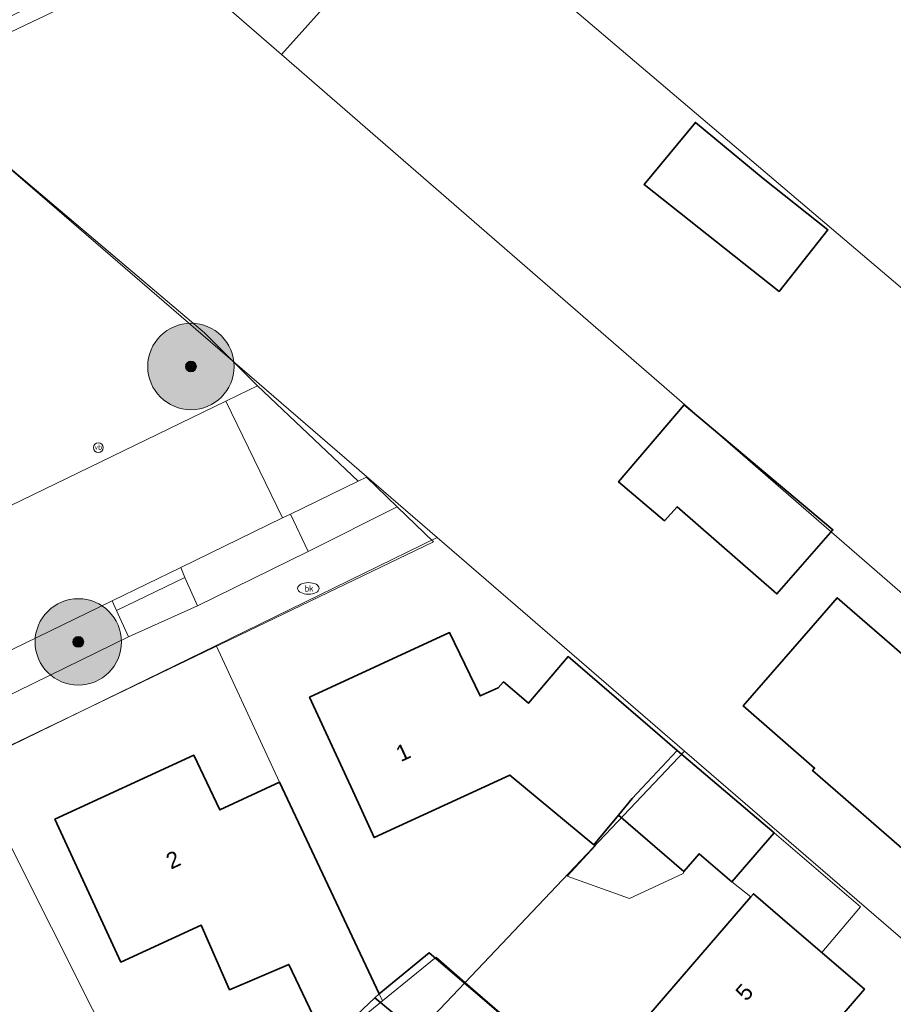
# Model space of a CAD drawing. Header units: millimetres. Extents: x 162876 to 168130, y 402614 to 405602.
# Tile 489 of 656: x 165493 to 165534, y 403860 to 403905. Entities that reach past the tile are written whole.
import ezdxf
from ezdxf.enums import TextEntityAlignment as Align

# ---------------------------------------------------------------- set-up
doc = ezdxf.new("R2010")
doc.units = ezdxf.units.MM
for name, color, linetype, lineweight in [('X-CA190022.004-UO-BGT_Ondergrond$0$GE_203_VGOHaag_Lijn_GEM', 253, 'X-CA190022.004-UO-BGT_Ondergrond$0$Heg', 9), ('X-CA190022.004-UO-BGT_Ondergrond$0$GE_314_WGDRijbaanLokaleweg_Vlak_GEM', 253, 'Continuous', 9), ('X-CA190022.004-UO-BGT_Ondergrond$0$GE_317_WGDVoetpad_Vlak_GEM', 253, 'Continuous', 9), ('X-CA190022.004-UO-BGT_Ondergrond$0$GE_322_WGDInrit_Vlak_GEM', 253, 'Continuous', 9), ('X-CA190022.004-UO-BGT_Ondergrond$0$GE_366_OWGBerm_groenvoorziening_Vlak_GEM', 253, 'Continuous', 9), ('X-CA190022.004-UO-BGT_Ondergrond$0$GE_401_OTDErf_Vlak_GEM', 253, 'Continuous', 9), ('X-CA190022.004-UO-BGT_Ondergrond$0$GE_4502_GBKN_Huisnummer_Lijn_GEM', 7, 'Continuous', 9), ('X-CA190022.004-UO-BGT_Ondergrond$0$GE_479_BTDGroenvoorziening_grasenkruida_GEM', 253, 'Continuous', 9), ('X-CA190022.004-UO-BGT_Ondergrond$0$GE_601_PNDgrondvlakpand_Vlak_MV_GEM', 34, 'Continuous', 35), ('X-CA190022.004-UO-BGT_Ondergrond$0$GE_632_GBILuifel_Inrichtend_Vlak_GEM', 253, 'Continuous', 9), ('X-CA190022.004-UO-BGT_Ondergrond$0$GE_814_BRDVerkeersbord_Punt_GEM', 7, 'Continuous', 25), ('X-CA190022.004-UO-BGT_Ondergrond$0$GE_882_PutBrandkraan_Punt_GEM', 150, 'Continuous', 25), ('X-CA190022.004-UO-DWM_Beplanting_v0.1$0$B-WE-GR-BOOM-S AFKOMSTIG UIT BGT', 252, 'Continuous', 0), ('X-CA190022.004-UO-KAD_Percelen$0$B-WE-KG-GRENS_PERCEEL-GV', 150, 'Continuous', 9), ('X-CA190022.004-UO-OPB_Opbreek_v0.1$0$V-WE-VH-VERHARDING_TEGEL-A-200', 252, 'Continuous', 18)]:
    doc.layers.add(name, color=color, linetype=linetype, lineweight=lineweight)
doc.layers.add('X-CA190022.004-UO-DWM_Beplanting_v0.1$0$B-WE-GR-BOOM-S AFKOMSTIG UIT BOMENBESTAND GEMEENTE', color=252, linetype='Continuous')
doc.layers.add('X-CA190022.004-UO-OPB_Opbreek_v0.1$0$V-WE-VH-VERHARDING_ASFALT-A-200 DEKLAAG FREZEN', color=32, linetype='Continuous', lineweight=18, transparency=0.5)
doc.styles.add('X-CA190022.004-UO-BGT_Ondergrond$0$BGT_NAR', font='arial.ttf', dxfattribs={"height": 1})
doc.styles.add('X-CA190022.004-UO-BGT_Ondergrond$0$NLCS-ISO', font='NLCS-ISO.ttf')
doc.linetypes.add('X-CA190022.004-UO-BGT_Ondergrond$0$Heg', pattern='A,5,-1.5,[2,dgnlstyle-meierijstad.shx,S=0.007937,R=45,X=0,Y=0],-1.5', length=8)

# ---------------------------------------------------------------- blocks, each defined once
blk = doc.blocks.new('X-CA190022.004-UO-BGT_Ondergrond$0$SKL-WATER_BRANDKRAAN_BRANDPUT-SO')
at = {"color": 0, "linetype": 'ByBlock', "lineweight": 18}
blk.add_ellipse((0, 0), major_axis=(2.5, 0), ratio=0.54, dxfattribs=at)
at = {"color": 0, "linetype": 'ByBlock', "lineweight": 18, "style": 'X-CA190022.004-UO-BGT_Ondergrond$0$NLCS-ISO'}
blk.add_text('bk', height=1.5, dxfattribs=at).set_placement((0.16, 0), align=Align.MIDDLE_CENTER)
blk = doc.blocks.new('X-CA190022.004-UO-BGT_Ondergrond$0$IMGEOBrandkraanput')
at = {"xscale": 5, "yscale": 5, "zscale": 5}
blk.add_blockref('X-CA190022.004-UO-BGT_Ondergrond$0$SKL-WATER_BRANDKRAAN_BRANDPUT-SO', (0, 0), dxfattribs=at)
blk = doc.blocks.new('X-CA190022.004-UO-BGT_Ondergrond$0$SIE-WEG_PAAL_VERKEERSBORD-SO')
at = {"linetype": 'ByBlock', "lineweight": 18}
blk.add_circle((0, 0), 1.5, dxfattribs=at)
at = {"linetype": 'ByBlock', "lineweight": 18, "style": 'X-CA190022.004-UO-BGT_Ondergrond$0$NLCS-ISO'}
blk.add_text('vb', height=1.5, dxfattribs=at).set_placement((0, 0.13), align=Align.MIDDLE_CENTER)
blk = doc.blocks.new('X-CA190022.004-UO-BGT_Ondergrond$0$IMGEOVerkeersbord')
at = {"xscale": 5, "yscale": 5, "zscale": 5}
blk.add_blockref('X-CA190022.004-UO-BGT_Ondergrond$0$SIE-WEG_PAAL_VERKEERSBORD-SO', (0, 0), dxfattribs=at)
blk = doc.blocks.new('X-CA190022.004-UO-DWM_Beplanting_v0.1$0$SGR-BOOM_01-SO')
at = {"linetype": 'ByBlock', "lineweight": 18}
h = blk.add_hatch(color=0, dxfattribs=at)
h.dxf.hatch_style = 1
edge = h.paths.add_edge_path()
edge.add_arc((0, 0), 0.25, 0, 360)
at = {"color": 0, "linetype": 'ByBlock', "lineweight": 18}
for radius in [2, 0.25]:
    blk.add_circle((0, 0), radius, dxfattribs=at)
blk = doc.blocks.new('X-CA190022.004-UO-DWM_Beplanting_v0.1$0$IMGEOBoom')
at = {"transparency": 33554457}
h = blk.add_hatch(color=256, dxfattribs=at)
h.dxf.hatch_style = 1
edge = h.paths.add_edge_path()
edge.add_arc((0, 0), 100, 0, 360)
edge = h.paths.add_edge_path(flags=17)
edge.add_arc((0, 0), 12.5, 0, 360)
h = blk.add_hatch()
h.set_pattern_fill('ANGLE', color=256)
h.set_pattern_definition([(0, (0, 0), (0, 6.985), [5.08, -1.905]), (90, (0, 0), (-6.985, 4e-16), [5.08, -1.905])])
edge = h.paths.add_edge_path(flags=17)
edge.add_arc((0, 0), 12.5, 0, 360)
at = {"xscale": 50, "yscale": 50, "zscale": 50}
blk.add_blockref('X-CA190022.004-UO-DWM_Beplanting_v0.1$0$SGR-BOOM_01-SO', (0, 0), dxfattribs=at)

msp = doc.modelspace()

# ---------------------------------------------------------------- hatches: boundary and pattern name
at = {"layer": 'X-CA190022.004-UO-OPB_Opbreek_v0.1$0$V-WE-VH-VERHARDING_ASFALT-A-200 DEKLAAG FREZEN'}
h = msp.add_hatch(dxfattribs=at)
h.set_pattern_fill('AVH-ASFALT', color=256, scale=0.5, pattern_type=2)
h.set_pattern_definition([(60, (0, 0), (-0.4330127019, 0.25), []), (120, (0, 0), (-0.4330127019, -0.25), [])])
h.paths.add_polyline_path([(165509.782, 403931.39), (165512.258, 403933.865), (165509.608, 403936.193), (165509.279, 403935.854), (165480.237, 403905.168, 0.008697), (165475.247, 403899.702), (165477.821, 403897.432, -0.008776), (165479.154, 403898.874), (165480.274, 403900.062), (165495.028, 403915.726)])
at = {"layer": 'X-CA190022.004-UO-OPB_Opbreek_v0.1$0$V-WE-VH-VERHARDING_TEGEL-A-200'}
h = msp.add_hatch(dxfattribs=at)
h.set_pattern_fill('AVH-TEGEL_300X300_HALFST-SO', color=256, scale=2, pattern_type=2)
h.set_pattern_definition([(0, (0, 0), (0.6, 0.3), [0.6, -0.6]), (90, (0, 0), (-0.6, 4e-17), [])])
edge = h.paths.add_edge_path()
edge.add_line((165468.511, 403879.88), (165470.312, 403879.378))
edge.add_line((165470.312, 403879.378), (165470.353, 403879.579))
edge.add_arc((165621.535, 403843.82), 155.353, 166.26285, 166.69237, ccw=False)
edge.add_arc((165501.669, 403873.13), 31.956, 144.7192, 166.2762, ccw=False)
edge.add_arc((165508.158, 403869.431), 39.396, 137.8468, 145.7791, ccw=False)
edge.add_line((165478.952, 403895.871), (165480.045, 403897.03))
edge.add_line((165480.045, 403897.03), (165509.516, 403928.289))
edge.add_line((165509.516, 403928.289), (165514.018, 403932.911))
edge.add_arc((165515.302, 403931.405), 1.979, 52.1378, 130.4467, ccw=False)
edge.add_line((165516.516, 403932.967), (165517.007, 403932.534))
edge.add_line((165517.007, 403932.534), (165524.086, 403926.284))
edge.add_line((165524.086, 403926.284), (165525.346, 403927.724))
edge.add_line((165525.346, 403927.724), (165518.027, 403934.162))
edge.add_arc((165515.301, 403931.481), 3.824, 44.5335, 128.0137)
edge.add_line((165512.946, 403934.493), (165512.226, 403933.766))
edge.add_line((165512.226, 403933.766), (165509.75, 403931.291))
edge.add_line((165509.75, 403931.291), (165480.243, 403899.964))
edge.add_line((165480.243, 403899.964), (165478.005, 403897.589))
edge.add_arc((165523.18, 403857.292), 60.536, 138.26659, 144.36717)
edge.add_arc((165502.046, 403873), 34.211, 145.128, 166.3901)
edge.add_arc((165598.905, 403848.731), 134.063, 166.05012, 166.56496)

# ---------------------------------------------------------------- linework, layer by layer
at = {"layer": 'X-CA190022.004-UO-BGT_Ondergrond$0$GE_203_VGOHaag_Lijn_GEM'}
for p, q in [((165487.482, 403902.701), (165501.75, 403890.633)), ((165501.75, 403890.633), (165504.2, 403888.18))]:
    msp.add_line(p, q, dxfattribs=at)
at = {"layer": 'X-CA190022.004-UO-BGT_Ondergrond$0$GE_314_WGDRijbaanLokaleweg_Vlak_GEM', "flags": 128}
for points in [[(165504.2, 403888.18), (165508.858, 403883.764), (165505.718, 403882.236), (165505.358, 403882.061), (165502.733, 403887.468), (165503.307, 403887.747), (165504.2, 403888.18)], [(165317.94, 403797.77), (165450.872, 403862.295), (165453.492, 403863.567), (165458.165, 403865.835), (165462.706, 403868.039), (165466.438, 403869.85), (165467.289, 403870.263), (165468.64, 403870.919), (165502.733, 403887.468), (165505.358, 403882.061), (165500.643, 403879.766), (165497.473, 403878.224), (165471.615, 403865.64), (165471.159, 403865.418), (165454.377, 403857.324), (165435.261, 403848.004), (165428.91, 403844.923), (165428.309, 403844.631), (165413.209, 403837.305)]]:
    msp.add_lwpolyline(points, dxfattribs=at)
at = {"layer": 'X-CA190022.004-UO-BGT_Ondergrond$0$GE_317_WGDVoetpad_Vlak_GEM', "flags": 128}
for points in [[(165510.661, 403882.579), (165512.35, 403880.95), (165491.124, 403870.755), (165481.737, 403866.247), (165478.197, 403864.547), (165471.251, 403861.21), (165471, 403861.09), (165467.779, 403859.542)], [(165471.159, 403865.418), (165471.615, 403865.64), (165472.336, 403863.999), (165485.698, 403870.425), (165498.231, 403876.55), (165501.423, 403877.996), (165506.536, 403880.508), (165510.661, 403882.579)]]:
    msp.add_lwpolyline(points, dxfattribs=at)
at = {"layer": 'X-CA190022.004-UO-BGT_Ondergrond$0$GE_322_WGDInrit_Vlak_GEM', "flags": 128}
for points in [[(165510.661, 403882.579), (165506.536, 403880.508), (165505.718, 403882.236), (165508.858, 403883.764), (165509.24, 403883.95), (165510.661, 403882.579)], [(165500.828, 403879.3), (165497.679, 403877.768), (165497.473, 403878.224), (165500.643, 403879.766), (165500.828, 403879.3)], [(165501.423, 403877.996), (165498.231, 403876.55), (165497.679, 403877.768), (165500.828, 403879.3), (165501.423, 403877.996)]]:
    msp.add_lwpolyline(points, dxfattribs=at)
at = {"layer": 'X-CA190022.004-UO-BGT_Ondergrond$0$GE_366_OWGBerm_groenvoorziening_Vlak_GEM', "flags": 128}
for points in [[(165506.536, 403880.508), (165501.423, 403877.996), (165500.828, 403879.3), (165500.643, 403879.766), (165505.358, 403882.061), (165505.718, 403882.236), (165506.536, 403880.508)], [(165498.231, 403876.55), (165485.698, 403870.425), (165472.336, 403863.999), (165471.615, 403865.64), (165497.473, 403878.224), (165497.679, 403877.768), (165498.231, 403876.55)]]:
    msp.add_lwpolyline(points, dxfattribs=at)
at = {"layer": 'X-CA190022.004-UO-BGT_Ondergrond$0$GE_401_OTDErf_Vlak_GEM', "flags": 128}
for points in [[(165475.856, 403840.688), (165471.251, 403861.21), (165478.197, 403864.547), (165481.737, 403866.247), (165491.124, 403870.755), (165512.35, 403880.95), (165510.661, 403882.579), (165509.24, 403883.95), (165508.858, 403883.764), (165504.2, 403888.18), (165501.75, 403890.633), (165487.482, 403902.701), (165499.634, 403908.667), (165524.544, 403920.283), (165523.107, 403917.625), (165542.892, 403898.827)], [(165524.469, 403900.367), (165527.599, 403897.767), (165530.597, 403895.394), (165528.344, 403892.548), (165522.088, 403897.5), (165524.469, 403900.367)], [(165523.95, 403887.29), (165530.832, 403881.511), (165528.24, 403878.54), (165523.62, 403882.57), (165523.03, 403881.93), (165520.91, 403883.73), (165523.95, 403887.29)], [(165529.911, 403877.074), (165531.033, 403878.365), (165534.38, 403875.453), (165536.82, 403873.33), (165540.59, 403870.05), (165536.14, 403864.93), (165532.37, 403868.21), (165529.889, 403870.369), (165529.985, 403870.479), (165526.678, 403873.354), (165529.911, 403877.074)], [(165515.881, 403870.153), (165509.604, 403867.257), (165508.7, 403869.22), (165506.61, 403873.76), (165513.09, 403876.75), (165514.5, 403873.82), (165515.33, 403874.2), (165515.58, 403874.47), (165516.74, 403873.48), (165518.58, 403875.64), (165522.37, 403872.38), (165523.629, 403871.297), (165528.112, 403867.474), (165526.157, 403865.206), (165524.642, 403866.512), (165523.931, 403865.686), (165520.9, 403868.298), (165519.764, 403866.93), (165515.881, 403870.153)], [(165509.83, 403860.03), (165512.15, 403861.93), (165519.43, 403855.69), (165517.37, 403853.32), (165522.48, 403848.89), (165517.24, 403842.84), (165508.923, 403850.034), (165514.177, 403856.07), (165509.636, 403859.848), (165507.392, 403857.735), (165505.644, 403861.385), (165502.903, 403860.217), (165501.589, 403863.211), (165497.879, 403861.497), (165494.82, 403868.11), (165501.25, 403871.08), (165502.46, 403868.54), (165505.22, 403869.82), (165509.83, 403860.03)], [(165522.034, 403858.493), (165521.922, 403858.59), (165527.025, 403864.513), (165527.152, 403864.66), (165528.499, 403863.5), (165532.29, 403860.24), (165527.06, 403854.17), (165526.302, 403854.822), (165524.678, 403852.934), (165520.41, 403856.606), (165522.034, 403858.493)]]:
    msp.add_lwpolyline(points, dxfattribs=at)
at = {"layer": 'X-CA190022.004-UO-BGT_Ondergrond$0$GE_479_BTDGroenvoorziening_grasenkruida_GEM', "flags": 128}
msp.add_lwpolyline([(165524.544, 403920.283), (165499.634, 403908.667), (165487.482, 403902.701), (165501.75, 403890.633), (165504.2, 403888.18), (165503.307, 403887.747), (165502.733, 403887.468), (165468.64, 403870.919), (165469.04, 403872.87), (165470.412, 403879.566)], dxfattribs=at)
at = {"layer": 'X-CA190022.004-UO-BGT_Ondergrond$0$GE_601_PNDgrondvlakpand_Vlak_MV_GEM', "flags": 128}
for points in [[(165527.599, 403897.767), (165530.597, 403895.394), (165528.344, 403892.548), (165522.088, 403897.5), (165524.469, 403900.367), (165527.599, 403897.767)], [(165523.95, 403887.29), (165530.832, 403881.511), (165528.24, 403878.54), (165523.62, 403882.57), (165523.03, 403881.93), (165520.91, 403883.73), (165523.95, 403887.29)], [(165536.82, 403873.33), (165540.59, 403870.05), (165536.14, 403864.93), (165532.37, 403868.21), (165529.889, 403870.369), (165529.985, 403870.479), (165526.678, 403873.354), (165529.911, 403877.074), (165531.033, 403878.365), (165534.38, 403875.453), (165536.82, 403873.33)], [(165522.37, 403872.38), (165523.629, 403871.297), (165521.541, 403869.07), (165520.9, 403868.298), (165519.764, 403866.93), (165515.881, 403870.153), (165509.604, 403867.257), (165508.7, 403869.22), (165506.61, 403873.76), (165513.09, 403876.75), (165514.5, 403873.82), (165515.33, 403874.2), (165515.58, 403874.47), (165516.74, 403873.48), (165518.58, 403875.64), (165522.37, 403872.38)], [(165497.879, 403861.497), (165494.82, 403868.11), (165501.25, 403871.08), (165502.46, 403868.54), (165505.22, 403869.82), (165509.83, 403860.03), (165509.636, 403859.848), (165507.392, 403857.735), (165505.644, 403861.385), (165502.903, 403860.217), (165501.589, 403863.211), (165497.879, 403861.497)], [(165523.629, 403871.297), (165528.112, 403867.474), (165526.157, 403865.206), (165524.642, 403866.512), (165523.931, 403865.686), (165520.9, 403868.298), (165521.541, 403869.07), (165523.629, 403871.297)], [(165528.499, 403863.5), (165532.29, 403860.24), (165527.06, 403854.17), (165526.302, 403854.822), (165524.678, 403852.934), (165520.41, 403856.606), (165522.034, 403858.493), (165521.922, 403858.59), (165527.025, 403864.513), (165527.152, 403864.66), (165528.499, 403863.5)], [(165509.83, 403860.03), (165512.15, 403861.93), (165519.43, 403855.69), (165517.37, 403853.32), (165522.48, 403848.89), (165517.24, 403842.84), (165508.923, 403850.034), (165514.177, 403856.07), (165509.636, 403859.848), (165509.83, 403860.03)]]:
    msp.add_lwpolyline(points, dxfattribs=at)
at = {"layer": 'X-CA190022.004-UO-BGT_Ondergrond$0$GE_632_GBILuifel_Inrichtend_Vlak_GEM', "flags": 128}
for points in [[(165519.764, 403866.93), (165520.9, 403868.298), (165523.931, 403865.686), (165523.906, 403865.596), (165521.414, 403864.439), (165518.53, 403865.478), (165519.834, 403866.872), (165519.764, 403866.93)], [(165526.157, 403865.206), (165528.112, 403867.474), (165532.113, 403864.062), (165530.314, 403861.939), (165527.152, 403864.66), (165527.025, 403864.513), (165526.157, 403865.206)]]:
    msp.add_lwpolyline(points, dxfattribs=at)
at = {"layer": 'X-CA190022.004-UO-KAD_Percelen$0$B-WE-KG-GRENS_PERCEEL-GV', "flags": 128}
for points in [[(165206.02, 403764.38), (165414.648, 403867.011), (165488.008, 403902.301), (165500.095, 403908.046), (165516.162, 403915.666), (165529.8, 403922.245), (165525.447, 403925.461), (165439.548, 403884.215), (165377.01, 403853.973), (165312.395, 403823.042), (165261.19, 403798.093), (165219.371, 403778.022), (165203.794, 403770.499)], [(165562.785, 403891.484), (165545.723, 403906.991), (165529.8, 403922.245), (165516.162, 403915.666), (165512.226, 403911.222), (165551.363, 403877.959)], [(165516.162, 403915.666), (165500.095, 403908.046), (165505.303, 403903.521), (165512.226, 403911.222)], [(165544.369, 403869.579), (165551.363, 403877.959), (165512.226, 403911.222), (165505.303, 403903.521)], [(165544.369, 403869.579), (165505.303, 403903.521), (165500.095, 403908.046), (165488.008, 403902.301), (165512.515, 403881.147), (165523.967, 403871.262), (165536.316, 403860.6), (165536.643, 403860.314)], [(165502.278, 403876.156), (165505.22, 403869.82), (165509.985, 403859.701), (165512.46, 403861.72), (165513.806, 403860.555), (165523.967, 403871.262), (165512.515, 403881.147)], [(165490.886, 403870.6), (165500.318, 403851.813), (165509.985, 403859.701), (165505.22, 403869.82), (165502.278, 403876.156)], [(165523.967, 403871.262), (165513.806, 403860.555), (165519.43, 403855.69), (165527.034, 403849.396), (165536.316, 403860.6)], [(165476.531, 403838.4), (165489.721, 403841.211), (165500.318, 403851.813), (165490.886, 403870.6), (165471.394, 403861.093)], [(165509.985, 403859.701), (165500.318, 403851.813), (165503.197, 403849.377), (165513.806, 403860.555), (165512.46, 403861.72)], [(165503.197, 403849.377), (165517.037, 403837.673), (165527.034, 403849.396), (165519.43, 403855.69), (165513.806, 403860.555)]]:
    msp.add_lwpolyline(points, close=True, dxfattribs=at)
msp.add_lwpolyline([(165497.474, 403741.197), (165497.667, 403757.082), (165501.252, 403778.269), (165482.14, 403813.619), (165476.531, 403838.4), (165471.394, 403861.093), (165490.886, 403870.6), (165502.278, 403876.156), (165512.515, 403881.147), (165488.008, 403902.301), (165414.648, 403867.011), (165432.29, 403842.158), (165433.171, 403842.55), (165456.543, 403853.918), (165459.871, 403852.29), (165465.213, 403828.507), (165469.095, 403811.313), (165472.909, 403794.011), (165474.352, 403787.415), (165476.721, 403776.593), (165481.531, 403755.119), (165484.652, 403736.3)], dxfattribs=at)

# ---------------------------------------------------------------- block references
at = {"layer": 'X-CA190022.004-UO-BGT_Ondergrond$0$GE_814_BRDVerkeersbord_Punt_GEM', "xscale": 0.03, "yscale": 0.03, "zscale": 0.02}
msp.add_blockref('X-CA190022.004-UO-BGT_Ondergrond$0$IMGEOVerkeersbord', (165496.828, 403885.316), dxfattribs=at)
at = {"layer": 'X-CA190022.004-UO-BGT_Ondergrond$0$GE_882_PutBrandkraan_Punt_GEM', "xscale": 0.04, "yscale": 0.04, "zscale": 0.02}
msp.add_blockref('X-CA190022.004-UO-BGT_Ondergrond$0$IMGEOBrandkraanput', (165506.553, 403878.796), dxfattribs=at)
at = {"layer": 'X-CA190022.004-UO-DWM_Beplanting_v0.1$0$B-WE-GR-BOOM-S AFKOMSTIG UIT BGT', "xscale": 0.02, "yscale": 0.02, "zscale": 0.02}
for p in [(165501.119, 403889.07), (165495.903, 403876.319)]:
    msp.add_blockref('X-CA190022.004-UO-DWM_Beplanting_v0.1$0$IMGEOBoom', p, dxfattribs=at)
at = {"layer": 'X-CA190022.004-UO-DWM_Beplanting_v0.1$0$B-WE-GR-BOOM-S AFKOMSTIG UIT BOMENBESTAND GEMEENTE', "xscale": 0.02, "yscale": 0.02, "zscale": 0.02}
msp.add_blockref('X-CA190022.004-UO-DWM_Beplanting_v0.1$0$IMGEOBoom', (165501.119, 403889.07), dxfattribs=at)

# ---------------------------------------------------------------- texts
at = {"layer": 'X-CA190022.004-UO-BGT_Ondergrond$0$GE_4502_GBKN_Huisnummer_Lijn_GEM', "style": 'X-CA190022.004-UO-BGT_Ondergrond$0$BGT_NAR'}
for s, rotation, p in [('1', 24.8, (165510.933, 403871.21)), ('2', 24.8, (165500.296, 403866.234)), ('5', 49.3, (165526.729, 403860.105))]:
    msp.add_text(s, height=0.75, rotation=rotation, dxfattribs=at).set_placement(p, align=Align.MIDDLE_CENTER)

doc.saveas('drawing.dxf')
